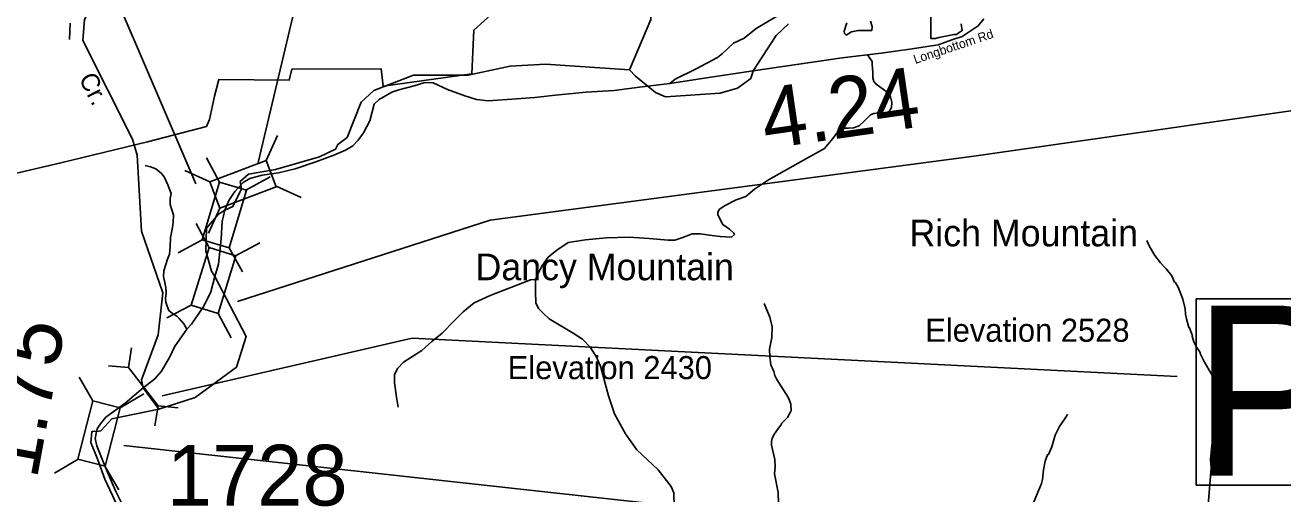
# Model space of a CAD drawing. Extents: x 1248224 to 1454986, y 825081 to 985870.
# Drawn here: x 1343636 to 1353986, y 950753 to 954614 of the extents above; entities that cross this region are included whole.
import ezdxf

# ---------------------------------------------------------------- set-up
doc = ezdxf.new("R2010")
doc.units = 0
for name, color, linetype in [('Exist Boundary Land Use Park State Division NC Parks and Recreation', 7, 'Continuous'), ('Exist Geographical Mountain Summit Elevation Number Label', 7, 'Continuous'), ('Exist Geographical Mountain Summit Label', 7, 'Continuous'), ('Exist Hydrographic Creek Single Shore', 7, 'Continuous'), ('Exist Hydrographic Creek Single Shore Label', 7, 'Continuous'), ('Exist Hydrographic Misc Water Feature', 7, 'Continuous'), ('Exist Road Non-System Type 51', 7, 'Continuous'), ('Exist Road Primary NC Mileage Hundredths English Label', 7, 'Continuous'), ('Exist Road Secondary Mileage Hundredths English Label', 7, 'Continuous'), ('Exist Road Secondary Structure Pipe CELL', 7, 'Continuous'), ('Exist Road Secondary Structure Pipe Number Label', 7, 'Continuous'), ('Exist Road Secondary Structure Standard Bridge CELL', 7, 'Continuous'), ('Exist Road Secondary Structure Standard Bridge Number Label', 7, 'Continuous'), ('Exist Road Secondary Type 51 Attributed', 7, 'Continuous'), ('Exist Road Secondary Type 51 Label', 7, 'Continuous'), ('Exist Road Secondary Type 51 Number Label', 7, 'Continuous')]:
    doc.layers.add(name, color=color, linetype=linetype)

msp = doc.modelspace()

# ---------------------------------------------------------------- linework, layer by layer
at = {"layer": 'Exist Boundary Land Use Park State Division NC Parks and Recreation'}
for points in [[(1347499, 954726), (1347327, 954574), (1347311, 954213), (1346583, 954111), (1346565, 954255), (1345831, 954253), (1345807, 954161), (1345230, 954167), (1345194, 954029), (1345153, 953838), (1345128, 953778), (1344642, 953652), (1343928, 953480), (1343410, 953360)], [(1351339, 954625), (1351347, 954570), (1351322, 954554), (1351300, 954536), (1351278, 954536), (1351237, 954528), (1351154, 954512), (1351126, 954504), (1351089, 954504), (1351090, 954700)]]:
    msp.add_lwpolyline(points, dxfattribs=at)
at = {"layer": 'Exist Hydrographic Creek Single Shore'}
for points in [[(1348609, 954247), (1348785, 954661), (1348789, 954867), (1348695, 955102), (1348549, 955306), (1348455, 955567), (1348342, 955736), (1348178, 955907), (1347971, 956328), (1347761, 956651), (1347762, 956684), (1347496, 957080), (1347440, 957225), (1347205, 957506), (1347132, 957639), (1346790, 957980), (1346723, 957992)], [(1344608, 951627), (1344593, 951693), (1344730, 952063), (1344769, 952409), (1344593, 952916), (1344557, 953544), (1344518, 953676), (1344111, 954489), (1344123, 954662), (1344158, 954721), (1344120, 954912), (1343974, 955066), (1343744, 955244), (1343751, 955410), (1343800, 955565), (1343892, 956195), (1344078, 956380), (1344108, 956547), (1344074, 956574), (1343884, 956670), (1343794, 956754), (1343697, 956907), (1343637, 957200), (1343633, 957367)], [(1348609, 954247), (1348658, 954194), (1348822, 954059), (1348904, 954025), (1349355, 954055), (1349498, 954095), (1349608, 954175), (1349626, 954237), (1349816, 954528), (1349918, 954625)], [(1345280, 953090), (1345346, 953121), (1345416, 953267), (1345406, 953327), (1345473, 953386), (1345696, 953426), (1346059, 953529), (1346190, 953592), (1346210, 953632), (1346287, 953690), (1346402, 953980), (1346504, 954076), (1346832, 954201), (1347282, 954202), (1347626, 954277), (1347918, 954294), (1348609, 954247)], [(1345128, 952942), (1345228, 953057), (1345280, 953090)], [(1345198, 952543), (1345169, 952588), (1345122, 952754), (1345128, 952942)], [(1344736, 951450), (1345034, 951546), (1345375, 951797), (1345455, 952049), (1345198, 952543)], [(1344736, 951450), (1344608, 951627)], [(1344224, 951267), (1344258, 951272), (1344350, 951370), (1344736, 951450)], [(1344404, 949985), (1344481, 950328), (1344431, 950569), (1344354, 950740), (1344292, 950873), (1344233, 951033), (1344175, 951175), (1344184, 951265), (1344196, 951270), (1344224, 951267)], [(1353029, 945934), (1353279, 946297), (1353575, 946472), (1353653, 946615), (1353647, 946723), (1353599, 946823), (1353620, 947039), (1353674, 947222), (1353669, 947346), (1353622, 947489), (1353295, 947804), (1352983, 948371), (1352945, 948546), (1352961, 948930), (1353100, 949160), (1353146, 949343), (1353145, 949701), (1353365, 950596), (1353397, 950964)]]:
    msp.add_lwpolyline(points, dxfattribs=at)
at = {"layer": 'Exist Hydrographic Misc Water Feature'}
for points in [[(1352866, 952839), (1352889, 952791), (1352931, 952716), (1352978, 952655), (1353025, 952606), (1353072, 952550), (1353094, 952498), (1353099, 952496), (1353125, 952457), (1353163, 952357), (1353182, 952276), (1353185, 952234), (1353192, 952194), (1353212, 952123), (1353218, 952122), (1353241, 952055), (1353239, 952051), (1353253, 952006), (1353275, 951962), (1353279, 951959), (1353306, 951917), (1353306, 951909), (1353340, 951837), (1353398, 951739), (1353425, 951683), (1353426, 951673), (1353447, 951614), (1353458, 951566), (1353461, 951514), (1353468, 951470), (1353467, 951406), (1353458, 951382), (1353458, 951366), (1353445, 951334), (1353428, 951271), (1353427, 951255), (1353414, 951215), (1353401, 951151), (1353391, 951036), (1353397, 950971), (1353397, 950964)], [(1349716, 952322), (1349764, 952209), (1349782, 952128), (1349780, 952040), (1349762, 951945), (1349763, 951882), (1349773, 951816), (1349798, 951760), (1349806, 951728), (1349821, 951696), (1349918, 951545), (1349937, 951493), (1349939, 951433), (1349934, 951428), (1349910, 951382), (1349863, 951335), (1349855, 951319), (1349834, 951295), (1349797, 951240), (1349782, 951209), (1349778, 951185), (1349777, 951153), (1349806, 951036), (1349807, 950975), (1349803, 950917), (1349833, 950763), (1349835, 950675)], [(1352213, 951410), (1352206, 951394), (1352149, 951307), (1352111, 951236), (1352085, 951141), (1352056, 951077), (1352050, 951075), (1352030, 951022), (1352017, 950950), (1352009, 950871), (1352000, 950839), (1351916, 950641)]]:
    msp.add_lwpolyline(points, dxfattribs=at)
at = {"layer": 'Exist Road Non-System Type 51'}
for points in [[(1349374, 954382), (1349466, 954466), (1349554, 954507), (1349652, 954588), (1349826, 954691)], [(1344005, 954631), (1344000, 954495)], [(1350397, 954634), (1350375, 954564), (1350379, 954545), (1350391, 954532), (1350437, 954560), (1350491, 954570), (1350557, 954570), (1350603, 954570), (1350606, 954603), (1350593, 954647)], [(1348941, 954134), (1348985, 954168), (1349159, 954254), (1349334, 954347), (1349374, 954382)], [(1350568, 954369), (1350606, 954316), (1350606, 954289), (1350612, 954227), (1350612, 954180), (1350621, 954151), (1350638, 954127), (1350729, 954063), (1350756, 954025), (1350767, 953978), (1350765, 953936), (1350747, 953904), (1350718, 953892), (1350662, 953892), (1350621, 953886), (1350591, 953875), (1350544, 953825), (1350500, 953786), (1350453, 953769), (1350412, 953766), (1350371, 953766), (1350336, 953754), (1350283, 953681), (1350215, 953598), (1350042, 953501), (1349754, 953340), (1349637, 953263), (1349566, 953204), (1349487, 953175), (1349390, 953125), (1349346, 953096), (1349337, 953072), (1349337, 953052), (1349378, 952972), (1349431, 952934)], [(1344966, 952109), (1344942, 952153), (1344904, 952197), (1344884, 952216), (1344848, 952240), (1344819, 952264), (1344804, 952298), (1344793, 952332), (1344790, 952362), (1344795, 952409), (1344793, 952449), (1344785, 952494), (1344773, 952544), (1344776, 952589), (1344807, 952687), (1344824, 952727), (1344829, 952787), (1344832, 952864), (1344849, 952946), (1344853, 952992), (1344856, 953053), (1344842, 953094), (1344830, 953137), (1344829, 953185), (1344837, 953227), (1344810, 953299), (1344779, 953366), (1344758, 953391), (1344711, 953431), (1344668, 953448), (1344624, 953458)], [(1349431, 952934), (1349469, 952902), (1349472, 952890), (1349449, 952869), (1349355, 952872), (1349267, 952884), (1349190, 952896), (1349126, 952896), (1349040, 952863), (1348982, 952843), (1348926, 952843), (1348770, 952857), (1348606, 952869), (1348418, 952863), (1348247, 952846), (1348103, 952825), (1348012, 952760), (1347939, 952702), (1347892, 952637), (1347857, 952572), (1347836, 952519)], [(1347836, 952519), (1347795, 952516), (1347683, 952472), (1347463, 952387), (1347331, 952328), (1347240, 952252), (1347169, 952181), (1347067, 952078), (1346982, 952008), (1346899, 951934), (1346749, 951837), (1346700, 951787), (1346676, 951735), (1346676, 951667), (1346691, 951549), (1346705, 951467)], [(1347836, 952519), (1347836, 952417), (1347839, 952328), (1347860, 952281), (1347901, 952240), (1347948, 952196), (1348145, 952076), (1348221, 952028), (1348286, 951961), (1348336, 951884), (1348371, 951805), (1348435, 951561), (1348485, 951411), (1348576, 951247), (1348670, 951117), (1348844, 950950), (1348952, 950814), (1348973, 950761), (1348976, 950644)]]:
    msp.add_lwpolyline(points, dxfattribs=at)
at = {"layer": 'Exist Road Secondary Structure Pipe CELL'}
for p, q in [((1344512, 951957), (1344487, 951793)), ((1344321, 951809), (1344487, 951793)), ((1344729, 951479), (1344487, 951793)), ((1344704, 951314), (1344729, 951479)), ((1344895, 951462), (1344729, 951479))]:
    msp.add_line(p, q, dxfattribs=at)
at = {"layer": 'Exist Road Secondary Structure Pipe Number Label'}
msp.add_lwpolyline([(1353273, 952360), (1358337, 952360), (1358337, 950825), (1353273, 950825)], close=True, dxfattribs=at)
msp.add_lwpolyline([(1344764, 951561), (1346820, 952035), (1353116, 951719)], dxfattribs=at)
at = {"layer": 'Exist Road Secondary Structure Standard Bridge CELL'}
for p, q in [((1345619, 953498), (1345712, 953705)), ((1345235, 953321), (1345127, 953520)), ((1344949, 953416), (1345156, 953323)), ((1345452, 953256), (1345651, 953364)), ((1345700, 953287), (1345906, 953194)), ((1345145, 952900), (1345238, 953106)), ((1345150, 952781), (1345044, 952981)), ((1344894, 952738), (1345093, 952846)), ((1345366, 952714), (1345566, 952820)), ((1345423, 952581), (1345315, 952780)), ((1344803, 952202), (1345003, 952308)), ((1345330, 952039), (1345224, 952240)), ((1344079, 951715), (1344193, 951520)), ((1344613, 951576), (1344418, 951462)), ((1344073, 951039), (1343878, 950924)), ((1344292, 950982), (1344406, 950787))]:
    msp.add_line(p, q, dxfattribs=at)
for points in [[(1345156, 953323), (1345619, 953499), (1345701, 953283), (1345238, 953106)], [(1345093, 952846), (1345234, 953321), (1345456, 953255), (1345315, 952780)], [(1345003, 952308), (1345149, 952782), (1345370, 952713), (1345224, 952240)], [(1344418, 951462), (1344293, 950982), (1344069, 951040), (1344193, 951520)]]:
    msp.add_lwpolyline(points, close=True, dxfattribs=at)
at = {"layer": 'Exist Road Secondary Structure Standard Bridge Number Label'}
for p, q in [((1345552, 953483), (1346360, 956878)), ((1344448, 951151), (1352304, 950288))]:
    msp.add_line(p, q, dxfattribs=at)
for points in [[(1345040, 953307), (1343654, 956541), (1344330, 960095)], [(1345384, 952337), (1347463, 953007), (1351443, 953535), (1354896, 954028), (1356657, 953923)]]:
    msp.add_lwpolyline(points, dxfattribs=at)
at = {"layer": 'Exist Road Secondary Type 51 Attributed'}
for points in [[(1349626, 954237), (1350360, 954344), (1350680, 954384), (1350916, 954417), (1351149, 954451), (1351262, 954492), (1351347, 954520), (1351413, 954564), (1351479, 954608), (1351526, 954665)], [(1346567, 954013), (1346654, 954061), (1346710, 954081), (1346836, 954113), (1346926, 954143), (1346992, 954140), (1347112, 954085), (1347254, 954031), (1347351, 954003), (1347445, 953990), (1347679, 954006), (1347830, 954019), (1348000, 954037), (1348251, 954063), (1348484, 954075), (1348691, 954103), (1348941, 954134), (1349243, 954180), (1349626, 954237)], [(1345280, 953090), (1345313, 953169), (1345360, 953243), (1345430, 953318), (1345485, 953352), (1345586, 953379), (1345720, 953399), (1345859, 953431), (1346029, 953487), (1346175, 953544), (1346271, 953585), (1346332, 953621), (1346377, 953666), (1346420, 953726), (1346473, 953827), (1346507, 953964), (1346552, 954005), (1346567, 954013)], [(1345198, 952543), (1345227, 952645), (1345249, 952853), (1345258, 952996), (1345280, 953090)], [(1344224, 951267), (1344228, 951288), (1344255, 951331), (1344301, 951384), (1344458, 951501), (1344608, 951627), (1344704, 951700), (1344759, 951765), (1344825, 951882), (1344864, 951965), (1344966, 952109), (1345004, 952152), (1345107, 952298), (1345164, 952417), (1345198, 952543)], [(1344581, 949545), (1344571, 949594), (1344541, 949704), (1344497, 949839), (1344480, 949930), (1344486, 950067), (1344510, 950207), (1344519, 950377), (1344503, 950481), (1344447, 950642), (1344380, 950779), (1344296, 950970), (1344226, 951149), (1344213, 951209), (1344224, 951267)]]:
    msp.add_lwpolyline(points, dxfattribs=at)

# ---------------------------------------------------------------- texts
at = {"layer": 'Exist Geographical Mountain Summit Elevation Number Label'}
for s, p in [('Elevation 2528', (1351043, 952006)), ('Elevation 2430', (1347607, 951698))]:
    msp.add_text(s, height=190, dxfattribs=at).set_placement(p)
at = {"layer": 'Exist Geographical Mountain Summit Label'}
for s, p in [('Rich Mountain', (1350913, 952792)), ('Dancy Mountain', (1347342, 952513))]:
    msp.add_text(s, height=220, dxfattribs=at).set_placement(p)
at = {"layer": 'Exist Hydrographic Creek Single Shore Label'}
msp.add_text('Cr.', height=150, rotation=296.898, dxfattribs=at).set_placement((1344074, 954176))
at = {"layer": 'Exist Road Primary NC Mileage Hundredths English Label'}
msp.add_text('1.75', height=500, rotation=79.5614, dxfattribs=at).set_placement((1343731, 950865))
at = {"layer": 'Exist Road Secondary Mileage Hundredths English Label'}
msp.add_text('4.24', height=500, rotation=8.3181, dxfattribs=at).set_placement((1349732, 953592))
at = {"layer": 'Exist Road Secondary Structure Pipe Number Label'}
msp.add_text('P152', height=1400, dxfattribs=at).set_placement((1353244, 950904))
at = {"layer": 'Exist Road Secondary Type 51 Label'}
msp.add_text('Longbottom Rd', height=75, rotation=18.5132, dxfattribs=at).set_placement((1350961, 954294))
at = {"layer": 'Exist Road Secondary Type 51 Number Label'}
msp.add_text('1728', height=500, dxfattribs=at).set_placement((1344802, 950657))

doc.saveas('drawing.dxf')
